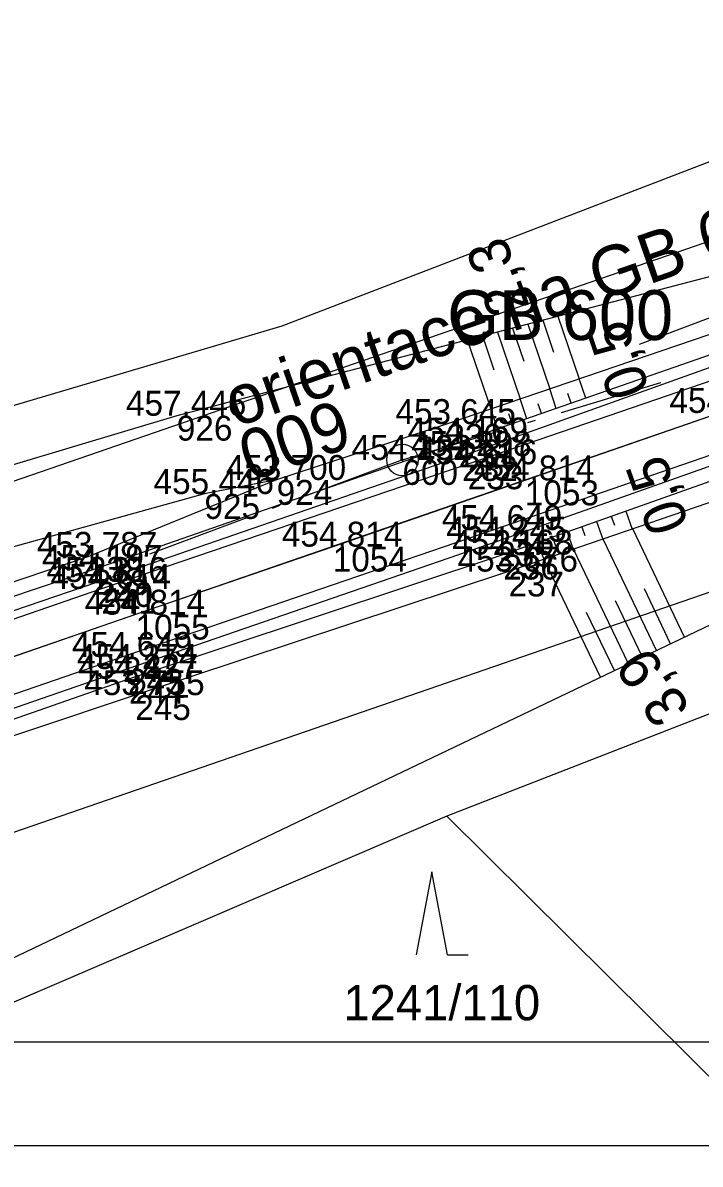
# Model space of a CAD drawing. Extents: x -776734 to -748832, y -1118122 to -976986.
# Drawn here: x -751288.9 to -751256.3, y -1114762.6 to -1114707.6 of the extents above; entities that cross this region are included whole.
import ezdxf

# ---------------------------------------------------------------- set-up
doc = ezdxf.new("R2010")
doc.units = 0
for name, color, linetype in [('KM_Hranice parcel', 7, 'Continuous'), ('KM_Parcelní čísla', 7, 'Continuous'), ('KM_Značky kultur', 7, 'Continuous'), ('Legenda 1 rámy + tabulka + severka', 7, 'Continuous'), ('Obvod stavby - SŽ+ČD', 7, 'Continuous'), ('OSA', 7, 'Continuous'), ('SŽG Vrstva 1', 7, 'Continuous'), ('SŽG Vrstva 4', 7, 'Continuous'), ('SŽG Vrstva 48', 7, 'Continuous'), ('SŽG Vrstva 49', 7, 'Continuous'), ('SŽG Vrstva 53', 7, 'Continuous'), ('SŽG Vrstva 60', 7, 'Continuous'), ('SŽG Vrstva 61', 7, 'Continuous'), ('SŽG Vrstva 63', 7, 'Continuous'), ('Vrstva 63 ŽBP', 7, 'Continuous')]:
    doc.layers.add(name, color=color, linetype=linetype)

msp = doc.modelspace()

# ---------------------------------------------------------------- linework, layer by layer
at = {"layer": 'KM_Hranice parcel'}
msp.add_line((-751268.46, -1114745.82), (-751307.93, -1114762.77), dxfattribs=at)
for points in [[(-751293.44, -1114727.24), (-751276.39, -1114722.19), (-751236.9, -1114707.02)], [(-751213.65, -1114726.85), (-751218.67, -1114726.44), (-751268.46, -1114745.82)], [(-751077.77, -1114934.9), (-751123.27, -1114889.79), (-751223.71, -1114790.2), (-751268.46, -1114745.82)]]:
    msp.add_lwpolyline(points, dxfattribs=at)
at = {"layer": 'KM_Značky kultur'}
for p, q in [((-751269.1813, -1114748.4985), (-751269.9313, -1114752.4985)), ((-751268.4313, -1114752.4985), (-751269.1813, -1114748.4985)), ((-751268.4313, -1114752.4985), (-751267.4353, -1114752.4985))]:
    msp.add_line(p, q, dxfattribs=at)
at = {"layer": 'Legenda 1 rámy + tabulka + severka'}
for p, q in [((-751051.7143, -1114756.7085), (-751343.7143, -1114756.7085)), ((-751051.7143, -1114761.7085), (-751348.7143, -1114761.7085)), ((-751051.7143, -1114761.7085), (-751348.7143, -1114761.7085)), ((-751051.7143, -1114761.7085), (-751348.7143, -1114761.7085))]:
    msp.add_line(p, q, dxfattribs=at)
at = {"layer": 'Obvod stavby - SŽ+ČD'}
msp.add_lwpolyline([(-751172.58, -1114730.25), (-751213.65, -1114726.85), (-751218.67, -1114726.44), (-751238.9319, -1114729.2086), (-751312.5308, -1114754.601), (-751317.7491, -1114739.4759), (-751244.1502, -1114714.0835), (-751236.9, -1114707.02), (-751193.03, -1114664.28)], dxfattribs=at)
at = {"layer": 'OSA'}
msp.add_line((-751221.2446, -1114714.6435), (-751305.6868, -1114743.777), dxfattribs=at)
at = {"layer": 'SŽG Vrstva 1'}
msp.add_lwpolyline([(-751207.289, -1114709.832), (-751216.509, -1114713.014), (-751226.434, -1114716.437), (-751236.324, -1114719.849), (-751245.849, -1114723.137), (-751255.285, -1114726.393), (-751264.701, -1114729.644), (-751273.956, -1114732.837), (-751283.458, -1114736.112), (-751293.108, -1114739.442), (-751302.881, -1114742.811), (-751312.192, -1114746.024), (-751321.757, -1114749.321), (-751331.295, -1114752.611), (-751340.65, -1114755.838), (-751350.401, -1114759.203), (-751359.686, -1114762.406)], dxfattribs=at)
at = {"layer": 'SŽG Vrstva 4'}
for points in [[(-751187.894, -1114700.58), (-751206.028, -1114707.041), (-751231.235, -1114715.596), (-751249.544, -1114721.971), (-751267.723, -1114728.471), (-751285.298, -1114734.541), (-751305.686, -1114741.509), (-751323.628, -1114747.668), (-751344.164, -1114754.785), (-751362.443, -1114761.123), (-751382.646, -1114767.996), (-751419.827, -1114780.907), (-751439.841, -1114787.752), (-751459.648, -1114794.565), (-751479.262, -1114801.395), (-751499.563, -1114808.301), (-751517.656, -1114814.613), (-751524.467, -1114817.135), (-751524.911, -1114817.646)], [(-751186.455, -1114705.269), (-751204.57, -1114711.262), (-751229.26, -1114719.967), (-751248.511, -1114726.389), (-751266.031, -1114732.591), (-751283.828, -1114738.73), (-751304.211, -1114745.766), (-751322.374, -1114751.898), (-751342.612, -1114758.897), (-751360.965, -1114765.168), (-751381.114, -1114772.121), (-751418.537, -1114784.997), (-751438.613, -1114791.912), (-751458.172, -1114798.656), (-751477.814, -1114805.419), (-751497.901, -1114812.476), (-751516.513, -1114818.688), (-751522.385, -1114820.606), (-751523.195, -1114820.521)], [(-751205.795, -1114707.603), (-751230.97, -1114716.264), (-751249.417, -1114722.675), (-751267.451, -1114728.869), (-751285.106, -1114734.872), (-751305.56, -1114741.936), (-751323.346, -1114748.135), (-751343.956, -1114755.234), (-751362.406, -1114761.583), (-751382.455, -1114768.543), (-751419.68, -1114781.407), (-751439.787, -1114788.305), (-751459.372, -1114795.057), (-751479.147, -1114801.881), (-751499.337, -1114808.873), (-751517.572, -1114815.159), (-751524.911, -1114817.646)], [(-751204.677, -1114710.75), (-751229.564, -1114719.281), (-751248.527, -1114725.936), (-751266.247, -1114732.037), (-751284.071, -1114738.15), (-751304.213, -1114745.084), (-751322.473, -1114751.338), (-751342.638, -1114758.269), (-751361.135, -1114764.639), (-751381.339, -1114771.707), (-751418.714, -1114784.623), (-751438.728, -1114791.466), (-751458.255, -1114798.22), (-751477.955, -1114804.997), (-751498.184, -1114811.907), (-751516.629, -1114818.238), (-751523.195, -1114820.521)]]:
    msp.add_lwpolyline(points, dxfattribs=at)
at = {"layer": 'SŽG Vrstva 48'}
for p, q in [((-751264.5639, -1114722.1152), (-751263.5029, -1114725.2377)), ((-751263.8363, -1114721.9253), (-751263.3145, -1114723.4609)), ((-751263.1087, -1114721.7354), (-751262.0826, -1114724.7551)), ((-751266.0191, -1114722.495), (-751264.9231, -1114725.7204)), ((-751265.2915, -1114722.3051), (-751264.7523, -1114723.8921)), ((-751267.4743, -1114722.8747), (-751266.3434, -1114726.203)), ((-751266.7467, -1114722.6848), (-751266.19, -1114724.3232)), ((-751261.7683, -1114725.6833), (-751262.0836, -1114724.7555)), ((-751263.1849, -1114726.1767), (-751263.5038, -1114725.2381)), ((-751264.6014, -1114726.6702), (-751264.9241, -1114725.7207)), ((-751263.8931, -1114726.4234), (-751264.0535, -1114725.9514)), ((-751262.4766, -1114725.93), (-751262.6351, -1114725.4634)), ((-751266.018, -1114727.1636), (-751266.3443, -1114726.2033)), ((-751265.3097, -1114726.9169), (-751265.4719, -1114726.4394)), ((-751260.5405, -1114731.378), (-751260.3886, -1114731.807)), ((-751259.8336, -1114731.1276), (-751259.5271, -1114731.9926)), ((-751261.9544, -1114731.8789), (-751261.805, -1114732.3007)), ((-751261.2475, -1114731.6285), (-751260.9461, -1114732.4793)), ((-751257.0025, -1114737.1923), (-751259.4924, -1114731.9807)), ((-751263.3683, -1114732.3798), (-751263.2214, -1114732.7945)), ((-751262.6614, -1114732.1293), (-751262.365, -1114732.9659)), ((-751258.356, -1114737.8389), (-751260.9208, -1114732.4706)), ((-751264.0753, -1114732.6302), (-751263.784, -1114733.4526)), ((-751259.7095, -1114738.4856), (-751262.3491, -1114732.9605)), ((-751261.0629, -1114739.1322), (-751263.7775, -1114733.4503)), ((-751257.6793, -1114737.5156), (-751258.9429, -1114734.8706)), ((-751259.0327, -1114738.1623), (-751260.3339, -1114735.4389)), ((-751260.3862, -1114738.8089), (-751261.7248, -1114736.0071))]:
    msp.add_line(p, q, dxfattribs=at)
at = {"layer": 'SŽG Vrstva 49'}
for points in [[(-751234.949, -1114713.279), (-751245.481, -1114717.135), (-751281.469, -1114726.527), (-751304.183, -1114733.326), (-751349.012, -1114749.456), (-751398.203, -1114766.871), (-751445.795, -1114779.905), (-751491.917, -1114801.089), (-751522.469, -1114813.154), (-751523.879, -1114811.232), (-751530.057, -1114804.525)], [(-751231.525, -1114714.481), (-751249.638, -1114721.458), (-751267.891, -1114727.816), (-751285.514, -1114733.952), (-751305.908, -1114740.796), (-751324.002, -1114747.035), (-751344.265, -1114754.112), (-751362.586, -1114760.516), (-751382.595, -1114767.438), (-751402.409, -1114774.045), (-751420.234, -1114780.2), (-751439.893, -1114787.152), (-751459.921, -1114794.045), (-751479.467, -1114800.491), (-751499.785, -1114807.5), (-751517.869, -1114814.102), (-751523.111, -1114815.97), (-751524.209, -1114815.639), (-751526.184, -1114811.436)], [(-751244.9, -1114718.575), (-751249.937, -1114720.628), (-751268.48, -1114726.929), (-751276.661, -1114729.623), (-751285.758, -1114733.326), (-751305.984, -1114740.165), (-751324.128, -1114746.656), (-751344.388, -1114753.731), (-751362.684, -1114760.234), (-751382.771, -1114766.903), (-751402.562, -1114773.563), (-751420.499, -1114779.462), (-751440.12, -1114786.635), (-751460.286, -1114793.369), (-751479.705, -1114799.993), (-751499.94, -1114807.004), (-751518.245, -1114813.43), (-751522.739, -1114814.822), (-751523.674, -1114814.114), (-751524.925, -1114811.322)], [(-751523.899, -1114821.949), (-751516.26, -1114819.366), (-751497.387, -1114813.062), (-751477.616, -1114806.13), (-751458.015, -1114799.124), (-751438.432, -1114792.474), (-751418.478, -1114785.506), (-751400.555, -1114779.532), (-751380.096, -1114772.486), (-751360.669, -1114765.898), (-751342.469, -1114759.505), (-751322.286, -1114752.456), (-751304.11, -1114746.299), (-751283.779, -1114739.207), (-751265.74, -1114733.22), (-751248.287, -1114727.037), (-751240.07, -1114724.297)], [(-751204.754, -1114724.609), (-751227.195, -1114725.505), (-751238.195, -1114726.494), (-751253.205, -1114735.378), (-751297.853, -1114756.709), (-751332.903, -1114772.385), (-751375.498, -1114786.511), (-751400.696, -1114793.558), (-751443.206, -1114803.356), (-751482.539, -1114812.284)], [(-751240.236, -1114725.654), (-751248.02, -1114728.046), (-751265.488, -1114734.037), (-751283.474, -1114739.989), (-751303.76, -1114746.769), (-751322.174, -1114753.101), (-751342.488, -1114759.998), (-751360.52, -1114766.361), (-751379.963, -1114773.044), (-751400.343, -1114780.093), (-751418.294, -1114786.259), (-751438.171, -1114793.174), (-751457.682, -1114799.957), (-751477.222, -1114807.057), (-751497.375, -1114813.972), (-751516.217, -1114820.454), (-751522.915, -1114822.926), (-751523.899, -1114821.949)], [(-751276.661, -1114729.623), (-751280.138, -1114730.299), (-751302.673, -1114736.54), (-751347.758, -1114752.369), (-751397.367, -1114769.54), (-751443.606, -1114786.702), (-751459.316, -1114792.112), (-751460.286, -1114793.369)]]:
    msp.add_lwpolyline(points, dxfattribs=at)
at = {"layer": 'SŽG Vrstva 53'}
for points in [[(-751615.07, -1114840.52), (-751596.62, -1114835), (-751572.02, -1114827.5), (-751551.31, -1114808.23), (-751526.51, -1114811.39), (-751501.68, -1114801.88), (-751460.63, -1114785.23), (-751418.82, -1114768.72), (-751390.21, -1114757.9), (-751377.2, -1114753.63), (-751337.18, -1114740.99), (-751293.44, -1114727.24), (-751276.39, -1114722.19), (-751236.9, -1114707.02), (-751193.03, -1114664.28), (-751178.42, -1114675.26), (-751174.34, -1114678.03), (-751162.9, -1114674.22), (-751118.39, -1114659.47), (-751098.21, -1114652.66), (-751091.59, -1114651.24)], [(-751047.63, -1114693.52), (-751057.9, -1114691.02), (-751081.52, -1114685.27), (-751134.08, -1114703.51), (-751142.83, -1114706.54), (-751153.31, -1114710.17), (-751137.57, -1114746.06), (-751139.06, -1114746.27), (-751138.42, -1114748.17), (-751151.05, -1114751.02), (-751162.24, -1114725.26), (-751172.58, -1114730.25), (-751213.65, -1114726.85), (-751218.67, -1114726.44), (-751268.46, -1114745.82), (-751307.93, -1114762.77), (-751323.57, -1114769.49), (-751347.57, -1114777.14), (-751364.44, -1114782.53)]]:
    msp.add_lwpolyline(points, dxfattribs=at)
at = {"layer": 'SŽG Vrstva 60'}
for p, q in [((-751281.469, -1114726.527), (-751281.469, -1114726.527)), ((-751268.48, -1114726.929), (-751268.48, -1114726.929)), ((-751267.891, -1114727.816), (-751267.891, -1114727.816)), ((-751270.6, -1114728.661), (-751270.6, -1114728.661)), ((-751267.723, -1114728.471), (-751267.723, -1114728.471)), ((-751267.451, -1114728.869), (-751267.451, -1114728.869)), ((-751276.661, -1114729.623), (-751276.661, -1114729.623)), ((-751264.701, -1114729.644), (-751264.701, -1114729.644)), ((-751280.138, -1114730.299), (-751280.138, -1114730.299)), ((-751266.247, -1114732.037), (-751266.247, -1114732.037)), ((-751273.956, -1114732.837), (-751273.956, -1114732.837)), ((-751266.031, -1114732.591), (-751266.031, -1114732.591)), ((-751285.758, -1114733.326), (-751285.758, -1114733.326)), ((-751265.74, -1114733.22), (-751265.74, -1114733.22)), ((-751285.514, -1114733.952), (-751285.514, -1114733.952)), ((-751265.488, -1114734.037), (-751265.488, -1114734.037)), ((-751285.298, -1114734.541), (-751285.298, -1114734.541)), ((-751285.106, -1114734.872), (-751285.106, -1114734.872)), ((-751283.458, -1114736.112), (-751283.458, -1114736.112)), ((-751284.071, -1114738.15), (-751284.071, -1114738.15)), ((-751283.828, -1114738.73), (-751283.828, -1114738.73)), ((-751283.779, -1114739.207), (-751283.779, -1114739.207)), ((-751283.474, -1114739.989), (-751283.474, -1114739.989))]:
    msp.add_line(p, q, dxfattribs=at)
at = {"layer": 'SŽG Vrstva 63'}
msp.add_line((-751270.5527, -1114728.6447), (-751270.6473, -1114728.6773), dxfattribs=at)
msp.add_circle((-751270.6, -1114728.661), 0.756, dxfattribs=at)
at = {"layer": 'Vrstva 63 ŽBP'}
for p, q in [((-751254.5199, -1114721.3319), (-751259.1965, -1114723.1008)), ((-751262.9364, -1114726.3655), (-751258.1467, -1114724.9307)), ((-751264.5649, -1114726.8533), (-751264.1818, -1114726.7385)), ((-751270.6, -1114728.6611), (-751265.8103, -1114727.2264)), ((-751270.6, -1114728.661), (-751275.2854, -1114730.4066)), ((-751270.6106, -1114728.6121), (-751270.5894, -1114728.7099)), ((-751276.5036, -1114730.8605), (-751276.8784, -1114731.0001)), ((-751278.0966, -1114731.454), (-751282.782, -1114733.1996))]:
    msp.add_line(p, q, dxfattribs=at)
msp.add_circle((-751270.6, -1114728.661), 0.756, dxfattribs=at)

# ---------------------------------------------------------------- texts
at = {"layer": 'KM_Parcelní čísla'}
msp.add_text('1241/110', height=1.7, dxfattribs=at).set_placement((-751273.4444, -1114755.6561))
at = {"layer": 'SŽG Vrstva 48'}
for s, rotation, p in [('2,3', 109.62658, (-751264.446, -1114721.2872)), ('0,5', 108.76801, (-751258.6688, -1114725.2918)), ('0,5', 109.50749, (-751256.771, -1114731.791)), ('3,9', 123.93043, (-751256.6747, -1114740.6122))]:
    msp.add_text(s, height=2, rotation=rotation, dxfattribs=at).set_placement(p)
at = {"layer": 'SŽG Vrstva 60'}
for s, p in [('926', (-751281.469, -1114727.727)), ('230', (-751268.48, -1114728.129)), ('231', (-751267.891, -1114729.016)), ('600', (-751270.6, -1114729.861)), ('232', (-751267.723, -1114729.671)), ('233', (-751267.451, -1114730.069)), ('924', (-751276.661, -1114730.823)), ('1053', (-751264.701, -1114730.844)), ('925', (-751280.138, -1114731.499)), ('234', (-751266.247, -1114733.237)), ('235', (-751266.031, -1114733.791)), ('1054', (-751273.956, -1114734.037)), ('238', (-751285.758, -1114734.526)), ('236', (-751265.74, -1114734.42)), ('239', (-751285.514, -1114735.152)), ('237', (-751265.488, -1114735.237)), ('240', (-751285.298, -1114735.741)), ('241', (-751285.106, -1114736.072)), ('1055', (-751283.458, -1114737.312)), ('242', (-751284.071, -1114739.35)), ('243', (-751283.828, -1114739.93)), ('244', (-751283.779, -1114740.407)), ('245', (-751283.474, -1114741.189))]:
    msp.add_text(s, height=1.2, dxfattribs=at).set_placement(p)
at = {"layer": 'SŽG Vrstva 61'}
for s, p in [('457.446', (-751283.9209, -1114726.527)), ('454.824', (-751257.736, -1114726.393)), ('453.645', (-751270.9361, -1114726.929)), ('454.169', (-751270.3447, -1114727.816)), ('454.132', (-751273.0482, -1114728.661)), ('454.298', (-751270.1767, -1114728.471)), ('454.616', (-751269.9029, -1114728.869)), ('453.700', (-751279.112, -1114729.623)), ('454.814', (-751267.152, -1114729.644)), ('455.446', (-751282.5899, -1114730.299)), ('454.649', (-751268.7007, -1114732.037)), ('454.245', (-751268.4871, -1114732.591)), ('454.814', (-751276.407, -1114732.837)), ('454.168', (-751268.1937, -1114733.22)), ('453.787', (-751288.2099, -1114733.326)), ('454.197', (-751287.9659, -1114733.952)), ('453.676', (-751267.9399, -1114734.037)), ('454.316', (-751287.7499, -1114734.541)), ('454.614', (-751287.557, -1114734.872)), ('454.814', (-751285.909, -1114736.112)), ('454.649', (-751286.5247, -1114738.15)), ('454.274', (-751286.279, -1114738.73)), ('454.227', (-751286.2309, -1114739.207)), ('453.755', (-751285.9301, -1114739.989))]:
    msp.add_text(s, height=1.2, dxfattribs=at).set_placement(p)
at = {"layer": 'SŽG Vrstva 63'}
msp.add_text('600', height=2.4, rotation=199.05546, dxfattribs=at).set_placement((-751273.6565, -1114725.6949))
at = {"layer": 'Vrstva 63 ŽBP'}
msp.add_text('orientace na GB 601', height=2.4, rotation=19.0692, dxfattribs=at).set_placement((-751278.6443, -1114727.1016))
msp.add_text('GB 600', height=2.4, dxfattribs=at).set_placement((-751268.4421, -1114722.8802))

doc.saveas('drawing.dxf')
